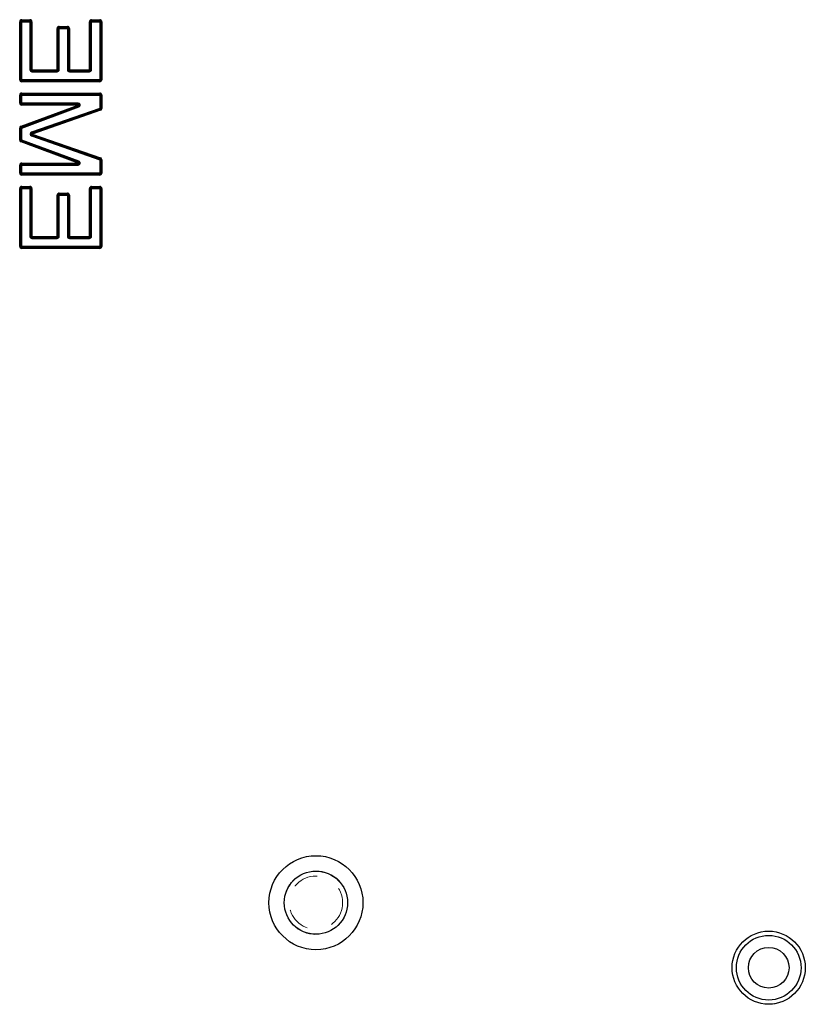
# Model space of a CAD drawing. Header units: inches. Extents: x 1907 to 2452, y -210 to -54.
# Tile 593 of 656: x 1946.64 to 1949.73, y -76.02 to -72.15. Entities that reach past the tile are written whole.
import ezdxf

# ---------------------------------------------------------------- set-up
doc = ezdxf.new("R2010")
doc.units = ezdxf.units.IN
doc.header["$LTSCALE"] = 0.5
doc.header["$MEASUREMENT"] = 0
doc.linetypes.add('HIDDEN', pattern=[0.225, 0.15, -0.075])
doc.layers.add('APP-M-S', color=30, linetype='Continuous')

msp = doc.modelspace()

# ---------------------------------------------------------------- linework, layer by layer
at = {"layer": 'APP-M-S', "linetype": 'Continuous', "lineweight": 25}
for p, q in [((1946.64365, -72.14999), (1946.64365, -72.14606)), ((1946.64365, -72.14606), (1946.67599, -72.14606)), ((1946.64365, -72.14999), (1946.67599, -72.14999)), ((1946.64365, -72.15393), (1946.64365, -72.14999)), ((1946.67599, -72.14606), (1946.67599, -72.14999)), ((1946.67599, -72.14999), (1946.67599, -72.15393)), ((1946.91841, -72.14999), (1946.91841, -72.14606)), ((1946.91841, -72.14606), (1946.95074, -72.14606)), ((1946.91841, -72.15393), (1946.91841, -72.14999)), ((1946.91841, -72.14999), (1946.95074, -72.14999)), ((1946.95074, -72.14606), (1946.95074, -72.14999)), ((1946.95074, -72.14999), (1946.95074, -72.15393)), ((1946.63578, -72.38228), (1946.63578, -72.15393)), ((1946.63578, -72.15393), (1946.63972, -72.15393)), ((1946.63972, -72.38228), (1946.63972, -72.15393)), ((1946.63972, -72.15393), (1946.64365, -72.15393)), ((1946.64365, -72.38228), (1946.64365, -72.15393)), ((1946.64365, -72.15393), (1946.67599, -72.15393)), ((1946.67599, -72.15393), (1946.67599, -72.34291)), ((1946.67599, -72.15393), (1946.67992, -72.15393)), ((1946.67992, -72.15393), (1946.67992, -72.34291)), ((1946.67992, -72.15393), (1946.68386, -72.15393)), ((1946.68386, -72.15393), (1946.68386, -72.34291)), ((1946.78321, -72.34291), (1946.78321, -72.18018)), ((1946.78321, -72.18018), (1946.78714, -72.18018)), ((1946.78714, -72.34291), (1946.78714, -72.18018)), ((1946.78714, -72.18018), (1946.79108, -72.18018)), ((1946.79108, -72.17624), (1946.79108, -72.1723)), ((1946.79108, -72.1723), (1946.82341, -72.1723)), ((1946.79108, -72.18018), (1946.79108, -72.17624)), ((1946.79108, -72.17624), (1946.82341, -72.17624)), ((1946.79108, -72.34291), (1946.79108, -72.18018)), ((1946.79108, -72.18018), (1946.82341, -72.18018)), ((1946.82341, -72.1723), (1946.82341, -72.17624)), ((1946.82341, -72.17624), (1946.82341, -72.18018)), ((1946.82341, -72.18018), (1946.82341, -72.34291)), ((1946.82341, -72.18018), (1946.82735, -72.18018)), ((1946.82735, -72.18018), (1946.82735, -72.34291)), ((1946.82735, -72.18018), (1946.83129, -72.18018)), ((1946.83129, -72.18018), (1946.83129, -72.34291)), ((1946.91053, -72.34291), (1946.91053, -72.15393)), ((1946.91053, -72.15393), (1946.91447, -72.15393)), ((1946.91447, -72.34291), (1946.91447, -72.15393)), ((1946.91447, -72.15393), (1946.91841, -72.15393)), ((1946.91841, -72.34291), (1946.91841, -72.15393)), ((1946.91841, -72.15393), (1946.95074, -72.15393)), ((1946.95074, -72.15393), (1946.95074, -72.38228)), ((1946.95074, -72.15393), (1946.95468, -72.15393)), ((1946.95468, -72.15393), (1946.95468, -72.38228)), ((1946.95468, -72.15393), (1946.95861, -72.15393)), ((1946.95861, -72.15393), (1946.95861, -72.38228)), ((1946.67992, -72.34291), (1946.67599, -72.34291)), ((1946.68386, -72.34291), (1946.67992, -72.34291)), ((1946.68386, -72.34291), (1946.78321, -72.34291)), ((1946.68386, -72.34684), (1946.68386, -72.34291)), ((1946.78321, -72.34291), (1946.78321, -72.34684)), ((1946.78714, -72.34291), (1946.78321, -72.34291)), ((1946.79108, -72.34291), (1946.78714, -72.34291)), ((1946.82735, -72.34291), (1946.82341, -72.34291)), ((1946.83129, -72.34291), (1946.82735, -72.34291)), ((1946.83129, -72.34684), (1946.83129, -72.34291)), ((1946.83129, -72.34291), (1946.91053, -72.34291)), ((1946.91053, -72.34291), (1946.91053, -72.34684)), ((1946.91447, -72.34291), (1946.91053, -72.34291)), ((1946.91841, -72.34291), (1946.91447, -72.34291)), ((1946.63972, -72.38228), (1946.63578, -72.38228)), ((1946.64365, -72.38228), (1946.63972, -72.38228)), ((1946.64365, -72.38621), (1946.64365, -72.38228)), ((1946.95074, -72.38228), (1946.64365, -72.38228)), ((1946.68386, -72.35078), (1946.68386, -72.34684)), ((1946.68386, -72.34684), (1946.78321, -72.34684)), ((1946.68386, -72.35078), (1946.78321, -72.35078)), ((1946.78321, -72.34684), (1946.78321, -72.35078)), ((1946.83129, -72.35078), (1946.83129, -72.34684)), ((1946.83129, -72.34684), (1946.91053, -72.34684)), ((1946.83129, -72.35078), (1946.91053, -72.35078)), ((1946.91053, -72.34684), (1946.91053, -72.35078)), ((1946.95074, -72.38228), (1946.95074, -72.38621)), ((1946.95468, -72.38228), (1946.95074, -72.38228)), ((1946.95861, -72.38228), (1946.95468, -72.38228)), ((1946.95074, -72.38621), (1946.64365, -72.38621)), ((1946.64365, -72.39015), (1946.64365, -72.38621)), ((1946.95074, -72.39015), (1946.64365, -72.39015)), ((1946.95074, -72.38621), (1946.95074, -72.39015)), ((1946.63578, -72.47414), (1946.63578, -72.44265)), ((1946.63578, -72.44265), (1946.63972, -72.44265)), ((1946.63972, -72.47414), (1946.63972, -72.44265)), ((1946.63972, -72.44265), (1946.64365, -72.44265)), ((1946.64365, -72.43871), (1946.64365, -72.43477)), ((1946.64365, -72.43477), (1946.95074, -72.43477)), ((1946.64365, -72.44265), (1946.64365, -72.43871)), ((1946.64365, -72.43871), (1946.95074, -72.43871)), ((1946.64365, -72.47414), (1946.64365, -72.44265)), ((1946.64365, -72.44265), (1946.95074, -72.44265)), ((1946.95074, -72.43477), (1946.95074, -72.43871)), ((1946.95074, -72.43871), (1946.95074, -72.44265)), ((1946.95074, -72.44265), (1946.95074, -72.49497)), ((1946.95074, -72.44265), (1946.95468, -72.44265)), ((1946.95468, -72.44265), (1946.95468, -72.49497)), ((1946.95468, -72.44265), (1946.95861, -72.44265)), ((1946.95861, -72.44265), (1946.95861, -72.49497)), ((1946.63972, -72.47414), (1946.63578, -72.47414)), ((1946.64365, -72.47414), (1946.63972, -72.47414)), ((1946.64092, -72.5653), (1946.8657, -72.48202)), ((1946.64228, -72.56899), (1946.86707, -72.48571)), ((1946.8657, -72.47414), (1946.64365, -72.47414)), ((1946.64365, -72.47808), (1946.64365, -72.47414)), ((1946.8657, -72.47808), (1946.64365, -72.47808)), ((1946.64365, -72.48202), (1946.64365, -72.47808)), ((1946.8657, -72.48202), (1946.64365, -72.48202)), ((1946.64365, -72.57268), (1946.86844, -72.4894)), ((1946.95074, -72.49497), (1946.68255, -72.58876)), ((1946.95204, -72.49869), (1946.68385, -72.59247)), ((1946.8657, -72.47414), (1946.8657, -72.47808)), ((1946.8657, -72.47808), (1946.8657, -72.48202)), ((1946.8657, -72.48202), (1946.86707, -72.48571)), ((1946.86707, -72.48571), (1946.86844, -72.4894)), ((1946.95074, -72.49497), (1946.95204, -72.49869)), ((1946.95468, -72.49497), (1946.95074, -72.49497)), ((1946.95204, -72.49869), (1946.95334, -72.5024)), ((1946.95861, -72.49497), (1946.95468, -72.49497)), ((1946.95334, -72.5024), (1946.68515, -72.59619)), ((1946.63578, -72.6197), (1946.63578, -72.57268)), ((1946.63578, -72.57268), (1946.63972, -72.57268)), ((1946.63972, -72.6197), (1946.63972, -72.57268)), ((1946.63972, -72.57268), (1946.64365, -72.57268)), ((1946.64228, -72.56899), (1946.64092, -72.5653)), ((1946.64365, -72.57268), (1946.64228, -72.56899)), ((1946.64365, -72.6197), (1946.64365, -72.57268)), ((1946.68385, -72.59247), (1946.68255, -72.58876)), ((1946.68255, -72.60362), (1946.68385, -72.59991)), ((1946.68255, -72.60362), (1946.95074, -72.69741)), ((1946.68515, -72.59619), (1946.68385, -72.59247)), ((1946.68385, -72.59991), (1946.68515, -72.59619)), ((1946.68385, -72.59991), (1946.95204, -72.69369)), ((1946.68515, -72.59619), (1946.95334, -72.68998)), ((1946.63972, -72.6197), (1946.63578, -72.6197)), ((1946.64365, -72.6197), (1946.63972, -72.6197)), ((1946.64092, -72.62708), (1946.64228, -72.62339)), ((1946.8657, -72.71036), (1946.64092, -72.62708)), ((1946.64228, -72.62339), (1946.64365, -72.6197)), ((1946.86707, -72.70667), (1946.64228, -72.62339)), ((1946.86844, -72.70298), (1946.64365, -72.6197)), ((1946.95204, -72.69369), (1946.95074, -72.69741)), ((1946.95334, -72.68998), (1946.95204, -72.69369)), ((1946.63578, -72.74973), (1946.63578, -72.71824)), ((1946.63578, -72.71824), (1946.63972, -72.71824)), ((1946.63972, -72.74973), (1946.63972, -72.71824)), ((1946.63972, -72.71824), (1946.64365, -72.71824)), ((1946.64365, -72.7143), (1946.64365, -72.71036)), ((1946.64365, -72.71036), (1946.8657, -72.71036)), ((1946.64365, -72.71824), (1946.64365, -72.7143)), ((1946.64365, -72.7143), (1946.8657, -72.7143)), ((1946.64365, -72.74973), (1946.64365, -72.71824)), ((1946.64365, -72.71824), (1946.8657, -72.71824)), ((1946.86707, -72.70667), (1946.8657, -72.71036)), ((1946.8657, -72.71036), (1946.8657, -72.7143)), ((1946.8657, -72.7143), (1946.8657, -72.71824)), ((1946.86844, -72.70298), (1946.86707, -72.70667)), ((1946.95074, -72.69741), (1946.95074, -72.74973)), ((1946.95074, -72.69741), (1946.95468, -72.69741)), ((1946.95468, -72.69741), (1946.95468, -72.74973)), ((1946.95468, -72.69741), (1946.95861, -72.69741)), ((1946.95861, -72.69741), (1946.95861, -72.74973)), ((1946.63972, -72.74973), (1946.63578, -72.74973)), ((1946.64365, -72.74973), (1946.63972, -72.74973)), ((1946.95074, -72.74973), (1946.64365, -72.74973)), ((1946.64365, -72.75367), (1946.64365, -72.74973)), ((1946.95074, -72.75367), (1946.64365, -72.75367)), ((1946.64365, -72.75761), (1946.64365, -72.75367)), ((1946.95074, -72.75761), (1946.64365, -72.75761)), ((1946.95074, -72.74973), (1946.95074, -72.75367)), ((1946.95468, -72.74973), (1946.95074, -72.74973)), ((1946.95074, -72.75367), (1946.95074, -72.75761)), ((1946.95861, -72.74973), (1946.95468, -72.74973)), ((1946.63578, -73.03845), (1946.63578, -72.8101)), ((1946.63578, -72.8101), (1946.63972, -72.8101)), ((1946.63972, -73.03845), (1946.63972, -72.8101)), ((1946.63972, -72.8101), (1946.64365, -72.8101)), ((1946.64365, -72.80616), (1946.64365, -72.80223)), ((1946.64365, -72.80223), (1946.67599, -72.80223)), ((1946.64365, -72.80616), (1946.67599, -72.80616)), ((1946.64365, -72.8101), (1946.64365, -72.80616)), ((1946.64365, -73.03845), (1946.64365, -72.8101)), ((1946.64365, -72.8101), (1946.67599, -72.8101)), ((1946.67599, -72.80223), (1946.67599, -72.80616)), ((1946.67599, -72.80616), (1946.67599, -72.8101)), ((1946.67599, -72.8101), (1946.67599, -72.99908)), ((1946.67599, -72.8101), (1946.67992, -72.8101)), ((1946.67992, -72.8101), (1946.67992, -72.99908)), ((1946.67992, -72.8101), (1946.68386, -72.8101)), ((1946.68386, -72.8101), (1946.68386, -72.99908)), ((1946.91053, -72.99908), (1946.91053, -72.8101)), ((1946.91053, -72.8101), (1946.91447, -72.8101)), ((1946.91447, -72.99908), (1946.91447, -72.8101)), ((1946.91447, -72.8101), (1946.91841, -72.8101)), ((1946.91841, -72.80616), (1946.91841, -72.80223)), ((1946.91841, -72.80223), (1946.95074, -72.80223)), ((1946.91841, -72.8101), (1946.91841, -72.80616)), ((1946.91841, -72.80616), (1946.95074, -72.80616)), ((1946.91841, -72.99908), (1946.91841, -72.8101)), ((1946.91841, -72.8101), (1946.95074, -72.8101)), ((1946.95074, -72.80223), (1946.95074, -72.80616)), ((1946.95074, -72.80616), (1946.95074, -72.8101)), ((1946.95074, -72.8101), (1946.95074, -73.03845)), ((1946.95074, -72.8101), (1946.95468, -72.8101)), ((1946.95468, -72.8101), (1946.95468, -73.03845)), ((1946.95468, -72.8101), (1946.95861, -72.8101)), ((1946.95861, -72.8101), (1946.95861, -73.03845)), ((1946.78321, -72.99908), (1946.78321, -72.83635)), ((1946.78321, -72.83635), (1946.78714, -72.83635)), ((1946.78714, -72.99908), (1946.78714, -72.83635)), ((1946.78714, -72.83635), (1946.79108, -72.83635)), ((1946.79108, -72.83241), (1946.79108, -72.82847)), ((1946.79108, -72.82847), (1946.82341, -72.82847)), ((1946.79108, -72.83635), (1946.79108, -72.83241)), ((1946.79108, -72.83241), (1946.82341, -72.83241)), ((1946.79108, -72.99908), (1946.79108, -72.83635)), ((1946.79108, -72.83635), (1946.82341, -72.83635)), ((1946.82341, -72.82847), (1946.82341, -72.83241)), ((1946.82341, -72.83241), (1946.82341, -72.83635)), ((1946.82341, -72.83635), (1946.82341, -72.99908)), ((1946.82341, -72.83635), (1946.82735, -72.83635)), ((1946.82735, -72.83635), (1946.82735, -72.99908)), ((1946.82735, -72.83635), (1946.83129, -72.83635)), ((1946.83129, -72.83635), (1946.83129, -72.99908)), ((1946.67992, -72.99908), (1946.67599, -72.99908)), ((1946.68386, -72.99908), (1946.67992, -72.99908)), ((1946.68386, -72.99908), (1946.78321, -72.99908)), ((1946.68386, -73.00301), (1946.68386, -72.99908)), ((1946.68386, -73.00695), (1946.68386, -73.00301)), ((1946.68386, -73.00301), (1946.78321, -73.00301)), ((1946.78321, -72.99908), (1946.78321, -73.00301)), ((1946.78714, -72.99908), (1946.78321, -72.99908)), ((1946.78321, -73.00301), (1946.78321, -73.00695)), ((1946.79108, -72.99908), (1946.78714, -72.99908)), ((1946.82735, -72.99908), (1946.82341, -72.99908)), ((1946.83129, -72.99908), (1946.82735, -72.99908)), ((1946.83129, -72.99908), (1946.91053, -72.99908)), ((1946.83129, -73.00301), (1946.83129, -72.99908)), ((1946.83129, -73.00695), (1946.83129, -73.00301)), ((1946.83129, -73.00301), (1946.91053, -73.00301)), ((1946.91053, -72.99908), (1946.91053, -73.00301)), ((1946.91447, -72.99908), (1946.91053, -72.99908)), ((1946.91053, -73.00301), (1946.91053, -73.00695)), ((1946.91841, -72.99908), (1946.91447, -72.99908)), ((1946.63972, -73.03845), (1946.63578, -73.03845)), ((1946.64365, -73.03845), (1946.63972, -73.03845)), ((1946.95074, -73.03845), (1946.64365, -73.03845)), ((1946.64365, -73.04238), (1946.64365, -73.03845)), ((1946.95074, -73.04238), (1946.64365, -73.04238)), ((1946.64365, -73.04632), (1946.64365, -73.04238)), ((1946.68386, -73.00695), (1946.78321, -73.00695)), ((1946.83129, -73.00695), (1946.91053, -73.00695)), ((1946.95074, -73.03845), (1946.95074, -73.04238)), ((1946.95468, -73.03845), (1946.95074, -73.03845)), ((1946.95074, -73.04238), (1946.95074, -73.04632)), ((1946.95861, -73.03845), (1946.95468, -73.03845)), ((1946.95074, -73.04632), (1946.64365, -73.04632))]:
    msp.add_line(p, q, dxfattribs=at)
at = {"layer": 'APP-M-S', "linetype": 'HIDDEN', "lineweight": 18}
for p, q in [((1946.64365, -72.14606), (1946.64365, -72.14999)), ((1946.64365, -72.14606), (1946.67599, -72.14606)), ((1946.64365, -72.14999), (1946.64365, -72.15393)), ((1946.67599, -72.14999), (1946.67599, -72.14606)), ((1946.67599, -72.15393), (1946.67599, -72.14999)), ((1946.91841, -72.14606), (1946.91841, -72.14999)), ((1946.91841, -72.14606), (1946.95074, -72.14606)), ((1946.91841, -72.14999), (1946.91841, -72.15393)), ((1946.95074, -72.14999), (1946.95074, -72.14606)), ((1946.95074, -72.15393), (1946.95074, -72.14999)), ((1946.63578, -72.38228), (1946.63578, -72.15393)), ((1946.63972, -72.15393), (1946.63578, -72.15393)), ((1946.64365, -72.15393), (1946.63972, -72.15393)), ((1946.64365, -72.38228), (1946.64365, -72.15393)), ((1946.64365, -72.15393), (1946.67599, -72.15393)), ((1946.67992, -72.15393), (1946.67599, -72.15393)), ((1946.67599, -72.15393), (1946.67599, -72.34291)), ((1946.68386, -72.15393), (1946.67992, -72.15393)), ((1946.68386, -72.15393), (1946.68386, -72.34291)), ((1946.78321, -72.34291), (1946.78321, -72.18018)), ((1946.78714, -72.18018), (1946.78321, -72.18018)), ((1946.79108, -72.18018), (1946.78714, -72.18018)), ((1946.79108, -72.1723), (1946.79108, -72.17624)), ((1946.79108, -72.1723), (1946.82341, -72.1723)), ((1946.79108, -72.17624), (1946.79108, -72.18018)), ((1946.79108, -72.34291), (1946.79108, -72.18018)), ((1946.79108, -72.18018), (1946.82341, -72.18018)), ((1946.82341, -72.17624), (1946.82341, -72.1723)), ((1946.82341, -72.18018), (1946.82341, -72.17624)), ((1946.82735, -72.18018), (1946.82341, -72.18018)), ((1946.82341, -72.18018), (1946.82341, -72.34291)), ((1946.83129, -72.18018), (1946.82735, -72.18018)), ((1946.83129, -72.18018), (1946.83129, -72.34291)), ((1946.91053, -72.34291), (1946.91053, -72.15393)), ((1946.91447, -72.15393), (1946.91053, -72.15393)), ((1946.91841, -72.15393), (1946.91447, -72.15393)), ((1946.91841, -72.34291), (1946.91841, -72.15393)), ((1946.91841, -72.15393), (1946.95074, -72.15393)), ((1946.95468, -72.15393), (1946.95074, -72.15393)), ((1946.95074, -72.15393), (1946.95074, -72.38228)), ((1946.95861, -72.15393), (1946.95468, -72.15393)), ((1946.95861, -72.15393), (1946.95861, -72.38228)), ((1946.67599, -72.34291), (1946.67992, -72.34291)), ((1946.67992, -72.34291), (1946.68386, -72.34291)), ((1946.68386, -72.34291), (1946.68386, -72.34684)), ((1946.68386, -72.34291), (1946.78321, -72.34291)), ((1946.78321, -72.34684), (1946.78321, -72.34291)), ((1946.78321, -72.34291), (1946.78714, -72.34291)), ((1946.78714, -72.34291), (1946.79108, -72.34291)), ((1946.82341, -72.34291), (1946.82735, -72.34291)), ((1946.82735, -72.34291), (1946.83129, -72.34291)), ((1946.83129, -72.34291), (1946.83129, -72.34684)), ((1946.83129, -72.34291), (1946.91053, -72.34291)), ((1946.91053, -72.34291), (1946.91447, -72.34291)), ((1946.91053, -72.34684), (1946.91053, -72.34291)), ((1946.91447, -72.34291), (1946.91841, -72.34291)), ((1946.63578, -72.38228), (1946.63972, -72.38228)), ((1946.63972, -72.38228), (1946.64365, -72.38228)), ((1946.64365, -72.38228), (1946.64365, -72.38621)), ((1946.95074, -72.38228), (1946.64365, -72.38228)), ((1946.68386, -72.34684), (1946.68386, -72.35078)), ((1946.68386, -72.35078), (1946.78321, -72.35078)), ((1946.78321, -72.35078), (1946.78321, -72.34684)), ((1946.83129, -72.34684), (1946.83129, -72.35078)), ((1946.83129, -72.35078), (1946.91053, -72.35078)), ((1946.91053, -72.35078), (1946.91053, -72.34684)), ((1946.95074, -72.38228), (1946.95468, -72.38228)), ((1946.95074, -72.38621), (1946.95074, -72.38228)), ((1946.95468, -72.38228), (1946.95861, -72.38228)), ((1946.64365, -72.38621), (1946.64365, -72.39015)), ((1946.95074, -72.39015), (1946.64365, -72.39015)), ((1946.95074, -72.39015), (1946.95074, -72.38621)), ((1946.63972, -72.44265), (1946.63578, -72.44265)), ((1946.63578, -72.47414), (1946.63578, -72.44265)), ((1946.64365, -72.44265), (1946.63972, -72.44265)), ((1946.64365, -72.43477), (1946.64365, -72.43871)), ((1946.64365, -72.43477), (1946.95074, -72.43477)), ((1946.64365, -72.43871), (1946.64365, -72.44265)), ((1946.64365, -72.47414), (1946.64365, -72.44265)), ((1946.64365, -72.44265), (1946.95074, -72.44265)), ((1946.95074, -72.43871), (1946.95074, -72.43477)), ((1946.95074, -72.44265), (1946.95074, -72.43871)), ((1946.95468, -72.44265), (1946.95074, -72.44265)), ((1946.95074, -72.44265), (1946.95074, -72.49497)), ((1946.95861, -72.44265), (1946.95468, -72.44265)), ((1946.95861, -72.44265), (1946.95861, -72.49497)), ((1946.63578, -72.47414), (1946.63972, -72.47414)), ((1946.63972, -72.47414), (1946.64365, -72.47414)), ((1946.64092, -72.5653), (1946.8657, -72.48202)), ((1946.64365, -72.47414), (1946.64365, -72.47808)), ((1946.8657, -72.47414), (1946.64365, -72.47414)), ((1946.64365, -72.47808), (1946.64365, -72.48202)), ((1946.8657, -72.48202), (1946.64365, -72.48202)), ((1946.64365, -72.57268), (1946.86844, -72.4894)), ((1946.95074, -72.49497), (1946.68255, -72.58876)), ((1946.8657, -72.47808), (1946.8657, -72.47414)), ((1946.8657, -72.48202), (1946.8657, -72.47808)), ((1946.86707, -72.48571), (1946.8657, -72.48202)), ((1946.86844, -72.4894), (1946.86707, -72.48571)), ((1946.95204, -72.49869), (1946.95074, -72.49497)), ((1946.95074, -72.49497), (1946.95468, -72.49497)), ((1946.95334, -72.5024), (1946.95204, -72.49869)), ((1946.95468, -72.49497), (1946.95861, -72.49497)), ((1946.95334, -72.5024), (1946.68515, -72.59619)), ((1946.63578, -72.6197), (1946.63578, -72.57268)), ((1946.63972, -72.57268), (1946.63578, -72.57268)), ((1946.64365, -72.57268), (1946.63972, -72.57268)), ((1946.64092, -72.5653), (1946.64228, -72.56899)), ((1946.64228, -72.56899), (1946.64365, -72.57268)), ((1946.64365, -72.6197), (1946.64365, -72.57268)), ((1946.68255, -72.58876), (1946.68385, -72.59247)), ((1946.68385, -72.59991), (1946.68255, -72.60362)), ((1946.68255, -72.60362), (1946.95074, -72.69741)), ((1946.68385, -72.59247), (1946.68515, -72.59619)), ((1946.68515, -72.59619), (1946.68385, -72.59991)), ((1946.68515, -72.59619), (1946.95334, -72.68998)), ((1946.63578, -72.6197), (1946.63972, -72.6197)), ((1946.63972, -72.6197), (1946.64365, -72.6197)), ((1946.64228, -72.62339), (1946.64092, -72.62708)), ((1946.8657, -72.71036), (1946.64092, -72.62708)), ((1946.64365, -72.6197), (1946.64228, -72.62339)), ((1946.86844, -72.70298), (1946.64365, -72.6197)), ((1946.95074, -72.69741), (1946.95204, -72.69369)), ((1946.95204, -72.69369), (1946.95334, -72.68998)), ((1946.63578, -72.74973), (1946.63578, -72.71824)), ((1946.63972, -72.71824), (1946.63578, -72.71824)), ((1946.64365, -72.71824), (1946.63972, -72.71824)), ((1946.64365, -72.71036), (1946.64365, -72.7143)), ((1946.64365, -72.71036), (1946.8657, -72.71036)), ((1946.64365, -72.7143), (1946.64365, -72.71824)), ((1946.64365, -72.74973), (1946.64365, -72.71824)), ((1946.64365, -72.71824), (1946.8657, -72.71824)), ((1946.8657, -72.71036), (1946.86707, -72.70667)), ((1946.8657, -72.7143), (1946.8657, -72.71036)), ((1946.8657, -72.71824), (1946.8657, -72.7143)), ((1946.86707, -72.70667), (1946.86844, -72.70298)), ((1946.95074, -72.69741), (1946.95074, -72.74973)), ((1946.95468, -72.69741), (1946.95074, -72.69741)), ((1946.95861, -72.69741), (1946.95468, -72.69741)), ((1946.95861, -72.69741), (1946.95861, -72.74973)), ((1946.63578, -72.74973), (1946.63972, -72.74973)), ((1946.63972, -72.74973), (1946.64365, -72.74973)), ((1946.64365, -72.74973), (1946.64365, -72.75367)), ((1946.95074, -72.74973), (1946.64365, -72.74973)), ((1946.64365, -72.75367), (1946.64365, -72.75761)), ((1946.95074, -72.75761), (1946.64365, -72.75761)), ((1946.95074, -72.75367), (1946.95074, -72.74973)), ((1946.95074, -72.74973), (1946.95468, -72.74973)), ((1946.95074, -72.75761), (1946.95074, -72.75367)), ((1946.95468, -72.74973), (1946.95861, -72.74973)), ((1946.63578, -73.03845), (1946.63578, -72.8101)), ((1946.63972, -72.8101), (1946.63578, -72.8101)), ((1946.64365, -72.8101), (1946.63972, -72.8101)), ((1946.64365, -72.80223), (1946.64365, -72.80616)), ((1946.64365, -72.80223), (1946.67599, -72.80223)), ((1946.64365, -72.80616), (1946.64365, -72.8101)), ((1946.64365, -73.03845), (1946.64365, -72.8101)), ((1946.64365, -72.8101), (1946.67599, -72.8101)), ((1946.67599, -72.80616), (1946.67599, -72.80223)), ((1946.67599, -72.8101), (1946.67599, -72.80616)), ((1946.67992, -72.8101), (1946.67599, -72.8101)), ((1946.67599, -72.8101), (1946.67599, -72.99908)), ((1946.68386, -72.8101), (1946.67992, -72.8101)), ((1946.68386, -72.8101), (1946.68386, -72.99908)), ((1946.91053, -72.99908), (1946.91053, -72.8101)), ((1946.91447, -72.8101), (1946.91053, -72.8101)), ((1946.91841, -72.8101), (1946.91447, -72.8101)), ((1946.91841, -72.80223), (1946.91841, -72.80616)), ((1946.91841, -72.80223), (1946.95074, -72.80223)), ((1946.91841, -72.80616), (1946.91841, -72.8101)), ((1946.91841, -72.99908), (1946.91841, -72.8101)), ((1946.91841, -72.8101), (1946.95074, -72.8101)), ((1946.95074, -72.80616), (1946.95074, -72.80223)), ((1946.95074, -72.8101), (1946.95074, -72.80616)), ((1946.95468, -72.8101), (1946.95074, -72.8101)), ((1946.95074, -72.8101), (1946.95074, -73.03845)), ((1946.95861, -72.8101), (1946.95468, -72.8101)), ((1946.95861, -72.8101), (1946.95861, -73.03845)), ((1946.78321, -72.99908), (1946.78321, -72.83635)), ((1946.78714, -72.83635), (1946.78321, -72.83635)), ((1946.79108, -72.83635), (1946.78714, -72.83635)), ((1946.79108, -72.82847), (1946.79108, -72.83241)), ((1946.79108, -72.82847), (1946.82341, -72.82847)), ((1946.79108, -72.83241), (1946.79108, -72.83635)), ((1946.79108, -72.99908), (1946.79108, -72.83635)), ((1946.79108, -72.83635), (1946.82341, -72.83635)), ((1946.82341, -72.83241), (1946.82341, -72.82847)), ((1946.82341, -72.83635), (1946.82341, -72.83241)), ((1946.82735, -72.83635), (1946.82341, -72.83635)), ((1946.82341, -72.83635), (1946.82341, -72.99908)), ((1946.83129, -72.83635), (1946.82735, -72.83635)), ((1946.83129, -72.83635), (1946.83129, -72.99908)), ((1946.67599, -72.99908), (1946.67992, -72.99908)), ((1946.67992, -72.99908), (1946.68386, -72.99908)), ((1946.68386, -72.99908), (1946.78321, -72.99908)), ((1946.68386, -72.99908), (1946.68386, -73.00301)), ((1946.68386, -73.00301), (1946.68386, -73.00695)), ((1946.78321, -73.00301), (1946.78321, -72.99908)), ((1946.78321, -72.99908), (1946.78714, -72.99908)), ((1946.78321, -73.00695), (1946.78321, -73.00301)), ((1946.78714, -72.99908), (1946.79108, -72.99908)), ((1946.82341, -72.99908), (1946.82735, -72.99908)), ((1946.82735, -72.99908), (1946.83129, -72.99908)), ((1946.83129, -72.99908), (1946.83129, -73.00301)), ((1946.83129, -72.99908), (1946.91053, -72.99908)), ((1946.83129, -73.00301), (1946.83129, -73.00695)), ((1946.91053, -72.99908), (1946.91447, -72.99908)), ((1946.91053, -73.00301), (1946.91053, -72.99908)), ((1946.91053, -73.00695), (1946.91053, -73.00301)), ((1946.91447, -72.99908), (1946.91841, -72.99908)), ((1946.63578, -73.03845), (1946.63972, -73.03845)), ((1946.63972, -73.03845), (1946.64365, -73.03845)), ((1946.95074, -73.03845), (1946.64365, -73.03845)), ((1946.64365, -73.03845), (1946.64365, -73.04238)), ((1946.64365, -73.04238), (1946.64365, -73.04632)), ((1946.68386, -73.00695), (1946.78321, -73.00695)), ((1946.83129, -73.00695), (1946.91053, -73.00695)), ((1946.95074, -73.03845), (1946.95468, -73.03845)), ((1946.95074, -73.04238), (1946.95074, -73.03845)), ((1946.95074, -73.04632), (1946.95074, -73.04238)), ((1946.95468, -73.03845), (1946.95861, -73.03845)), ((1946.95074, -73.04632), (1946.64365, -73.04632))]:
    msp.add_line(p, q, dxfattribs=at)
at = {"layer": 'APP-M-S', "linetype": 'Continuous', "lineweight": 25}
for centre, radius in [((1947.80113, -75.62112), 0.185), ((1947.80113, -75.62112), 0.12441), ((1949.58233, -75.87703), 0.144), ((1949.58233, -75.87703), 0.12724), ((1949.58233, -75.87703), 0.08)]:
    msp.add_circle(centre, radius, dxfattribs=at)
at = {"layer": 'APP-M-S', "linetype": 'HIDDEN', "lineweight": 18}
for centre, radius in [((1947.80113, -75.62112), 0.125), ((1947.80113, -75.62112), 0.105), ((1949.58233, -75.87703), 0.144)]:
    msp.add_circle(centre, radius, dxfattribs=at)
at = {"layer": 'APP-M-S', "linetype": 'Continuous', "lineweight": 25}
for centre, radius, start, end in [((1946.64365, -72.15393), 0.00787, 90, 180), ((1946.64365, -72.15393), 0.00394, 90, 180), ((1946.67599, -72.15393), 0.00787, 0, 90), ((1946.67599, -72.15393), 0.00394, 0, 90), ((1946.91841, -72.15393), 0.00787, 90, 180), ((1946.91841, -72.15393), 0.00394, 90, 180), ((1946.95074, -72.15393), 0.00787, 0, 90), ((1946.95074, -72.15393), 0.00394, 0, 90), ((1946.79108, -72.18018), 0.00787, 90, 180), ((1946.79108, -72.18018), 0.00394, 90, 180), ((1946.82341, -72.18018), 0.00787, 0, 90), ((1946.82341, -72.18018), 0.00394, 0, 90), ((1946.68386, -72.34291), 0.00787, 180, 270), ((1946.68386, -72.34291), 0.00394, 180, 270), ((1946.78321, -72.34291), 0.00787, 270, 0), ((1946.78321, -72.34291), 0.00394, 270, 0), ((1946.83129, -72.34291), 0.00787, 180, 270), ((1946.83129, -72.34291), 0.00394, 180, 270), ((1946.91053, -72.34291), 0.00787, 270, 0), ((1946.91053, -72.34291), 0.00394, 270, 0), ((1946.64365, -72.38228), 0.00787, 180, 270), ((1946.64365, -72.38228), 0.00394, 180, 270), ((1946.95074, -72.38228), 0.00394, 270, 0), ((1946.95074, -72.38228), 0.00787, 270, 0), ((1946.64365, -72.44265), 0.00787, 90, 180), ((1946.64365, -72.44265), 0.00394, 90, 180), ((1946.95074, -72.44265), 0.00787, 0, 90), ((1946.95074, -72.44265), 0.00394, 0, 90), ((1946.64365, -72.47414), 0.00787, 180, 270), ((1946.64365, -72.47414), 0.00394, 180, 270), ((1946.8657, -72.48202), 0.00787, 290.32944, 90), ((1946.8657, -72.48202), 0.00394, 290.32944, 90), ((1946.95074, -72.49497), 0.00394, 289.27485, 0), ((1946.95074, -72.49497), 0.00787, 289.27485, 0), ((1946.64365, -72.57268), 0.00787, 110.32944, 180), ((1946.64365, -72.57268), 0.00394, 110.32944, 180), ((1946.68515, -72.59619), 0.00787, 109.27485, 250.72515), ((1946.68515, -72.59619), 0.00394, 109.27485, 250.72515), ((1946.64365, -72.6197), 0.00787, 180, 249.67055), ((1946.64365, -72.6197), 0.00394, 180, 249.67055), ((1946.95074, -72.69741), 0.00394, 0, 70.72515), ((1946.95074, -72.69741), 0.00787, 0, 70.72515), ((1946.64365, -72.71824), 0.00787, 90, 180), ((1946.64365, -72.71824), 0.00394, 90, 180), ((1946.8657, -72.71036), 0.00787, 270, 69.67055), ((1946.8657, -72.71036), 0.00394, 270, 69.67055), ((1946.64365, -72.74973), 0.00787, 180, 270), ((1946.64365, -72.74973), 0.00394, 180, 270), ((1946.95074, -72.74973), 0.00394, 270, 0), ((1946.95074, -72.74973), 0.00787, 270, 0), ((1946.64365, -72.8101), 0.00787, 90, 180), ((1946.64365, -72.8101), 0.00394, 90, 180), ((1946.67599, -72.8101), 0.00787, 0, 90), ((1946.67599, -72.8101), 0.00394, 0, 90), ((1946.91841, -72.8101), 0.00787, 90, 180), ((1946.91841, -72.8101), 0.00394, 90, 180), ((1946.95074, -72.8101), 0.00787, 0, 90), ((1946.95074, -72.8101), 0.00394, 0, 90), ((1946.79108, -72.83635), 0.00787, 90, 180), ((1946.79108, -72.83635), 0.00394, 90, 180), ((1946.82341, -72.83635), 0.00787, 0, 90), ((1946.82341, -72.83635), 0.00394, 0, 90), ((1946.68386, -72.99908), 0.00787, 180, 270), ((1946.68386, -72.99908), 0.00394, 180, 270), ((1946.78321, -72.99908), 0.00787, 270, 0), ((1946.78321, -72.99908), 0.00394, 270, 0), ((1946.83129, -72.99908), 0.00787, 180, 270), ((1946.83129, -72.99908), 0.00394, 180, 270), ((1946.91053, -72.99908), 0.00787, 270, 0), ((1946.91053, -72.99908), 0.00394, 270, 0), ((1946.64365, -73.03845), 0.00787, 180, 270), ((1946.64365, -73.03845), 0.00394, 180, 270), ((1946.95074, -73.03845), 0.00394, 270, 0), ((1946.95074, -73.03845), 0.00787, 270, 0)]:
    msp.add_arc(centre, radius, start, end, dxfattribs=at)
at = {"layer": 'APP-M-S', "linetype": 'HIDDEN', "lineweight": 18}
for centre, start, end in [((1946.64365, -72.15393), 90, 180), ((1946.67599, -72.15393), 0, 90), ((1946.91841, -72.15393), 90, 180), ((1946.95074, -72.15393), 0, 90), ((1946.79108, -72.18018), 90, 180), ((1946.82341, -72.18018), 0, 90), ((1946.68386, -72.34291), 180, 270), ((1946.78321, -72.34291), 270, 0), ((1946.83129, -72.34291), 180, 270), ((1946.91053, -72.34291), 270, 0), ((1946.64365, -72.38228), 180, 270), ((1946.95074, -72.38228), 270, 0), ((1946.64365, -72.44265), 90, 180), ((1946.95074, -72.44265), 0, 90), ((1946.64365, -72.47414), 180, 270), ((1946.8657, -72.48202), 290.32944, 90), ((1946.95074, -72.49497), 289.27485, 0), ((1946.64365, -72.57268), 110.32944, 180), ((1946.68515, -72.59619), 109.27485, 250.72515), ((1946.64365, -72.6197), 180, 249.67055), ((1946.95074, -72.69741), 0, 70.72515), ((1946.64365, -72.71824), 90, 180), ((1946.8657, -72.71036), 270, 69.67055), ((1946.64365, -72.74973), 180, 270), ((1946.95074, -72.74973), 270, 0), ((1946.64365, -72.8101), 90, 180), ((1946.67599, -72.8101), 0, 90), ((1946.91841, -72.8101), 90, 180), ((1946.95074, -72.8101), 0, 90), ((1946.79108, -72.83635), 90, 180), ((1946.82341, -72.83635), 0, 90), ((1946.68386, -72.99908), 180, 270), ((1946.78321, -72.99908), 270, 0), ((1946.83129, -72.99908), 180, 270), ((1946.91053, -72.99908), 270, 0), ((1946.64365, -73.03845), 180, 270), ((1946.95074, -73.03845), 270, 0)]:
    msp.add_arc(centre, 0.00787, start, end, dxfattribs=at)

doc.saveas('drawing.dxf')
